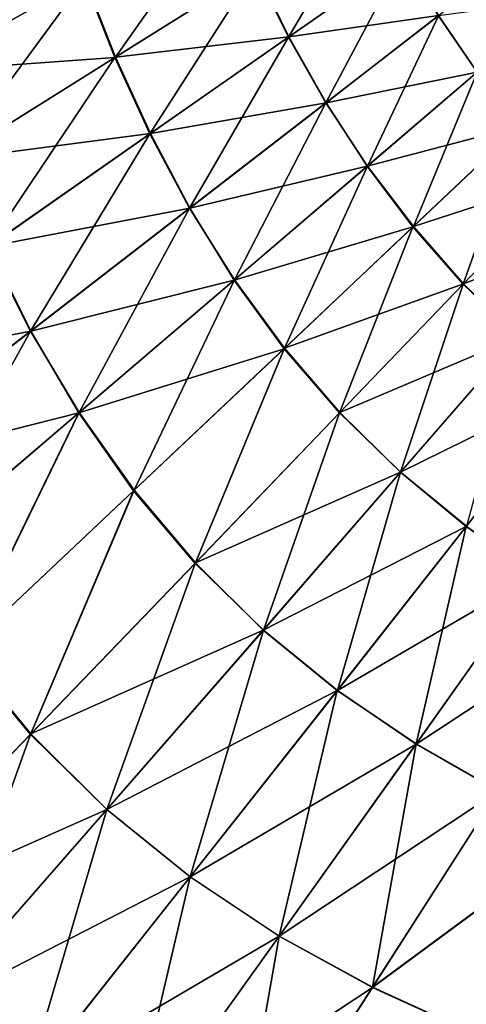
# Model space of a CAD drawing. Header units: millimetres. Extents: x -139 to 106, y -8 to 139.
# Tile 325 of 459: x 38.36 to 41.18, y 91.6 to 97.8. Entities that reach past the tile are written whole.
import ezdxf

# ---------------------------------------------------------------- set-up
doc = ezdxf.new("R2010")
doc.units = ezdxf.units.MM
doc.header["$LTSCALE"] = 53.842063
doc.layers.add('88', color=7, linetype='CONTINUOUS')

msp = doc.modelspace()

# ---------------------------------------------------------------- linework, layer by layer
at = {"layer": '88', "color": 8, "linetype": 'CONTINUOUS'}
for points in [[(37.5589, 98.0375, -12.2932), (38.6037, 98.5529, -10.7498), (37.7352, 97.4722, -12.3079), (37.5589, 98.0375, -12.2932)], [(37.7352, 97.4722, -12.3079), (38.6037, 98.5529, -10.7498), (38.7743, 98.0527, -10.7633), (37.7352, 97.4722, -12.3079)], [(38.7743, 98.0527, -10.7633), (39.6654, 98.5502, -9.1215), (38.9682, 97.561, -10.7767), (38.7743, 98.0527, -10.7633)], [(38.9682, 97.561, -10.7767), (39.6654, 98.5502, -9.1215), (39.8516, 98.1143, -9.1334), (38.9682, 97.561, -10.7767)], [(40.5788, 98.5695, 7.4157), (39.8477, 98.1118, 9.1415), (40.0572, 97.686, 9.1528), (40.5788, 98.5695, 7.4157)], [(40.779, 98.1894, 7.4251), (40.5788, 98.5695, 7.4157), (40.0572, 97.686, 9.1528), (40.779, 98.1894, 7.4251)], [(41.5562, 98.2506, 5.6349), (41.0013, 97.8212, 7.4327), (41.2462, 97.4664, 7.4398), (41.5562, 98.2506, 5.6349)], [(40.0605, 97.6883, -9.1461), (39.8516, 98.1143, -9.1334), (40.7816, 98.1912, -7.418), (40.0605, 97.6883, -9.1461)], [(40.779, 98.1894, 7.4251), (40.0572, 97.686, 9.1528), (40.2925, 97.273, 9.1623), (40.779, 98.1894, 7.4251)], [(40.0605, 97.6883, -9.1461), (40.7816, 98.1912, -7.418), (41.0023, 97.822, -7.4302), (40.0605, 97.6883, -9.1461)], [(41.0013, 97.8212, 7.4327), (40.779, 98.1894, 7.4251), (40.2925, 97.273, 9.1623), (41.0013, 97.8212, 7.4327)], [(39.8477, 98.1118, 9.1415), (38.7701, 98.0505, 10.7699), (38.9634, 97.5582, 10.7844), (39.8477, 98.1118, 9.1415)], [(39.8477, 98.1118, 9.1415), (38.9634, 97.5582, 10.7844), (39.1839, 97.077, 10.7972), (39.8477, 98.1118, 9.1415)], [(38.9682, 97.561, -10.7767), (39.8516, 98.1143, -9.1334), (40.0605, 97.6883, -9.1461), (38.9682, 97.561, -10.7767)], [(40.0572, 97.686, 9.1528), (39.8477, 98.1118, 9.1415), (39.1839, 97.077, 10.7972), (40.0572, 97.686, 9.1528)], [(38.7701, 98.0505, 10.7699), (37.5561, 98.0363, 12.2967), (37.7304, 97.4696, 12.3141), (38.7701, 98.0505, 10.7699)], [(38.7701, 98.0505, 10.7699), (37.7304, 97.4696, 12.3141), (38.9634, 97.5582, 10.7844), (38.7701, 98.0505, 10.7699)], [(37.7352, 97.4722, -12.3079), (38.7743, 98.0527, -10.7633), (37.9375, 96.9154, -12.3224), (37.7352, 97.4722, -12.3079)], [(37.9375, 96.9154, -12.3224), (38.7743, 98.0527, -10.7633), (38.9682, 97.561, -10.7767), (37.9375, 96.9154, -12.3224)], [(41.2453, 97.4656, -7.4425), (41.0023, 97.822, -7.4302), (41.7867, 97.9292, -5.6424), (41.2453, 97.4656, -7.4425)], [(40.2937, 97.2739, -9.1599), (40.0605, 97.6883, -9.1461), (41.0023, 97.822, -7.4302), (40.2937, 97.2739, -9.1599)], [(41.0013, 97.8212, 7.4327), (40.2925, 97.273, 9.1623), (40.5547, 96.8746, 9.1714), (41.0013, 97.8212, 7.4327)], [(40.2937, 97.2739, -9.1599), (41.0023, 97.822, -7.4302), (41.2453, 97.4656, -7.4425), (40.2937, 97.2739, -9.1599)], [(41.2462, 97.4664, 7.4398), (41.0013, 97.8212, 7.4327), (40.5547, 96.8746, 9.1714), (41.2462, 97.4664, 7.4398)], [(39.1878, 97.0797, -10.7908), (38.9682, 97.561, -10.7767), (40.0605, 97.6883, -9.1461), (39.1878, 97.0797, -10.7908)], [(40.0572, 97.686, 9.1528), (39.1839, 97.077, 10.7972), (39.4345, 96.6097, 10.8083), (40.0572, 97.686, 9.1528)], [(39.1878, 97.0797, -10.7908), (40.0605, 97.6883, -9.1461), (40.2937, 97.2739, -9.1599), (39.1878, 97.0797, -10.7908)], [(40.2925, 97.273, 9.1623), (40.0572, 97.686, 9.1528), (39.4345, 96.6097, 10.8083), (40.2925, 97.273, 9.1623)], [(38.9634, 97.5582, 10.7844), (37.7304, 97.4696, 12.3141), (37.9319, 96.9121, 12.3296), (38.9634, 97.5582, 10.7844)], [(38.9634, 97.5582, 10.7844), (37.9319, 96.9121, 12.3296), (38.1646, 96.3664, 12.3434), (38.9634, 97.5582, 10.7844)], [(37.9375, 96.9154, -12.3224), (38.9682, 97.561, -10.7767), (39.1878, 97.0797, -10.7908), (37.9375, 96.9154, -12.3224)], [(39.1839, 97.077, 10.7972), (38.9634, 97.5582, 10.7844), (38.1646, 96.3664, 12.3434), (39.1839, 97.077, 10.7972)], [(40.5536, 96.8737, -9.1739), (40.2937, 97.2739, -9.1599), (41.2453, 97.4656, -7.4425), (40.5536, 96.8737, -9.1739)], [(40.5536, 96.8737, -9.1739), (41.2453, 97.4656, -7.4425), (41.5115, 97.1252, -7.4543), (40.5536, 96.8737, -9.1739)], [(41.2462, 97.4664, 7.4398), (40.5547, 96.8746, 9.1714), (40.844, 96.4942, 9.1817), (41.2462, 97.4664, 7.4398)], [(41.5135, 97.1271, 7.4482), (41.2462, 97.4664, 7.4398), (40.844, 96.4942, 9.1817), (41.5135, 97.1271, 7.4482)], [(39.436, 96.6107, -10.806), (39.1878, 97.0797, -10.7908), (40.2937, 97.2739, -9.1599), (39.436, 96.6107, -10.806)], [(40.2925, 97.273, 9.1623), (39.4345, 96.6097, 10.8083), (39.7173, 96.1587, 10.8189), (40.2925, 97.273, 9.1623)], [(39.436, 96.6107, -10.806), (40.2937, 97.2739, -9.1599), (40.5536, 96.8737, -9.1739), (39.436, 96.6107, -10.806)], [(40.5547, 96.8746, 9.1714), (40.2925, 97.273, 9.1623), (39.7173, 96.1587, 10.8189), (40.5547, 96.8746, 9.1714)], [(40.8415, 96.4918, -9.1876), (40.5536, 96.8737, -9.1739), (41.5115, 97.1252, -7.4543), (40.8415, 96.4918, -9.1876)], [(40.8415, 96.4918, -9.1876), (41.5115, 97.1252, -7.4543), (41.1583, 96.1328, -9.201), (40.8415, 96.4918, -9.1876)], [(41.5135, 97.1271, 7.4482), (40.844, 96.4942, 9.1817), (41.8028, 96.8056, 7.4603), (41.5135, 97.1271, 7.4482)], [(41.1583, 96.1328, -9.201), (41.5115, 97.1252, -7.4543), (41.8012, 96.8039, -7.4654), (41.1583, 96.1328, -9.201)], [(38.1692, 96.3694, -12.3374), (37.9375, 96.9154, -12.3224), (39.1878, 97.0797, -10.7908), (38.1692, 96.3694, -12.3374)], [(39.1839, 97.077, 10.7972), (38.1646, 96.3664, 12.3434), (38.4327, 95.8356, 12.3555), (39.1839, 97.077, 10.7972)], [(38.1692, 96.3694, -12.3374), (39.1878, 97.0797, -10.7908), (39.436, 96.6107, -10.806), (38.1692, 96.3694, -12.3374)], [(39.4345, 96.6097, 10.8083), (39.1839, 97.077, 10.7972), (38.4327, 95.8356, 12.3555), (39.4345, 96.6097, 10.8083)], [(39.7161, 96.1575, -10.8213), (39.436, 96.6107, -10.806), (40.5536, 96.8737, -9.1739), (39.7161, 96.1575, -10.8213)], [(39.7161, 96.1575, -10.8213), (40.5536, 96.8737, -9.1739), (40.8415, 96.4918, -9.1876), (39.7161, 96.1575, -10.8213)], [(40.5547, 96.8746, 9.1714), (39.7173, 96.1587, 10.8189), (40.033, 95.7285, 10.8309), (40.5547, 96.8746, 9.1714)], [(40.844, 96.4942, 9.1817), (40.5547, 96.8746, 9.1714), (40.033, 95.7285, 10.8309), (40.844, 96.4942, 9.1817)], [(41.8028, 96.8056, 7.4603), (40.844, 96.4942, 9.1817), (41.1602, 96.1349, 9.1961), (41.8028, 96.8056, 7.4603)], [(41.1583, 96.1328, -9.201), (41.8012, 96.8039, -7.4654), (41.5034, 95.8, -9.215), (41.1583, 96.1328, -9.201)], [(41.8028, 96.8056, 7.4603), (41.1602, 96.1349, 9.1961), (42.1138, 96.5041, 7.4767), (41.8028, 96.8056, 7.4603)], [(38.4344, 95.8368, -12.3534), (38.1692, 96.3694, -12.3374), (39.436, 96.6107, -10.806), (38.4344, 95.8368, -12.3534)], [(39.4345, 96.6097, 10.8083), (38.4327, 95.8356, 12.3555), (38.7391, 95.3232, 12.3672), (39.4345, 96.6097, 10.8083)], [(38.4344, 95.8368, -12.3534), (39.436, 96.6107, -10.806), (39.7161, 96.1575, -10.8213), (38.4344, 95.8368, -12.3534)], [(39.7173, 96.1587, 10.8189), (39.4345, 96.6097, 10.8083), (38.7391, 95.3232, 12.3672), (39.7173, 96.1587, 10.8189)], [(40.844, 96.4942, 9.1817), (40.033, 95.7285, 10.8309), (41.1602, 96.1349, 9.1961), (40.844, 96.4942, 9.1817)], [(42.1138, 96.5041, 7.4767), (41.1602, 96.1349, 9.1961), (41.5033, 95.7999, 9.2151), (42.1138, 96.5041, 7.4767)], [(40.0301, 95.7256, -10.8365), (39.7161, 96.1575, -10.8213), (40.8415, 96.4918, -9.1876), (40.0301, 95.7256, -10.8365)], [(40.0301, 95.7256, -10.8365), (40.8415, 96.4918, -9.1876), (40.3794, 95.321, -10.8517), (40.0301, 95.7256, -10.8365)], [(40.3794, 95.321, -10.8517), (40.8415, 96.4918, -9.1876), (41.1583, 96.1328, -9.201), (40.3794, 95.321, -10.8517)], [(37.0102, 95.5614, -13.7707), (38.1692, 96.3694, -12.3374), (38.4344, 95.8368, -12.3534), (37.0102, 95.5614, -13.7707)], [(38.4327, 95.8356, 12.3555), (38.1646, 96.3664, 12.3434), (37.2923, 94.9552, 13.7889), (38.4327, 95.8356, 12.3555)], [(38.7377, 95.3219, -12.3694), (38.4344, 95.8368, -12.3534), (39.7161, 96.1575, -10.8213), (38.7377, 95.3219, -12.3694)], [(38.7377, 95.3219, -12.3694), (39.7161, 96.1575, -10.8213), (40.0301, 95.7256, -10.8365), (38.7377, 95.3219, -12.3694)], [(39.7173, 96.1587, 10.8189), (38.7391, 95.3232, 12.3672), (39.0852, 94.835, 12.3804), (39.7173, 96.1587, 10.8189)], [(40.033, 95.7285, 10.8309), (39.7173, 96.1587, 10.8189), (39.0852, 94.835, 12.3804), (40.033, 95.7285, 10.8309)], [(41.1602, 96.1349, 9.1961), (40.033, 95.7285, 10.8309), (40.3817, 95.3235, 10.8471), (41.1602, 96.1349, 9.1961)], [(40.3794, 95.321, -10.8517), (41.1583, 96.1328, -9.201), (40.7638, 94.9483, -10.8683), (40.3794, 95.321, -10.8517)], [(41.1602, 96.1349, 9.1961), (40.3817, 95.3235, 10.8471), (41.5033, 95.7999, 9.2151), (41.1602, 96.1349, 9.1961)], [(40.7638, 94.9483, -10.8683), (41.1583, 96.1328, -9.201), (41.5034, 95.8, -9.215), (40.7638, 94.9483, -10.8683)], [(37.2943, 94.9565, -13.7868), (37.0102, 95.5614, -13.7707), (38.4344, 95.8368, -12.3534), (37.2943, 94.9565, -13.7868)], [(38.4327, 95.8356, 12.3555), (37.2923, 94.9552, 13.7889), (37.6251, 94.3729, 13.8011), (38.4327, 95.8356, 12.3555)], [(37.2943, 94.9565, -13.7868), (38.4344, 95.8368, -12.3534), (38.7377, 95.3219, -12.3694), (37.2943, 94.9565, -13.7868)], [(38.7391, 95.3232, 12.3672), (38.4327, 95.8356, 12.3555), (37.6251, 94.3729, 13.8011), (38.7391, 95.3232, 12.3672)], [(41.5033, 95.7999, 9.2151), (40.3817, 95.3235, 10.8471), (40.7636, 94.9482, 10.8683), (41.5033, 95.7999, 9.2151)], [(41.5033, 95.7999, 9.2151), (40.7636, 94.9482, 10.8683), (41.8722, 95.4932, 9.2332), (41.5033, 95.7999, 9.2151)], [(40.7638, 94.9483, -10.8683), (41.5034, 95.8, -9.215), (41.1778, 94.6081, -10.8877), (40.7638, 94.9483, -10.8683)], [(39.0819, 94.8317, -12.3856), (38.7377, 95.3219, -12.3694), (40.0301, 95.7256, -10.8365), (39.0819, 94.8317, -12.3856)], [(39.0819, 94.8317, -12.3856), (40.0301, 95.7256, -10.8365), (39.4691, 94.374, -12.4023), (39.0819, 94.8317, -12.3856)], [(40.033, 95.7285, 10.8309), (39.0852, 94.835, 12.3804), (39.4717, 94.3769, 12.398), (40.033, 95.7285, 10.8309)], [(39.4691, 94.374, -12.4023), (40.0301, 95.7256, -10.8365), (40.3794, 95.321, -10.8517), (39.4691, 94.374, -12.4023)], [(40.3817, 95.3235, 10.8471), (40.033, 95.7285, 10.8309), (39.4717, 94.3769, 12.398), (40.3817, 95.3235, 10.8471)], [(41.8722, 95.4932, 9.2332), (40.7636, 94.9482, 10.8683), (41.1771, 94.6073, 10.8889), (41.8722, 95.4932, 9.2332)], [(41.8722, 95.4932, 9.2332), (41.1771, 94.6073, 10.8889), (41.6165, 94.3027, 10.9078), (41.8722, 95.4932, 9.2332)], [(37.6235, 94.3714, -13.8031), (37.2943, 94.9565, -13.7868), (38.7377, 95.3219, -12.3694), (37.6235, 94.3714, -13.8031)], [(37.6235, 94.3714, -13.8031), (38.7377, 95.3219, -12.3694), (38.0017, 93.8151, -13.8197), (37.6235, 94.3714, -13.8031)], [(38.7391, 95.3232, 12.3672), (37.6251, 94.3729, 13.8011), (38.0055, 93.8188, 13.8149), (38.7391, 95.3232, 12.3672)], [(38.0017, 93.8151, -13.8197), (38.7377, 95.3219, -12.3694), (39.0819, 94.8317, -12.3856), (38.0017, 93.8151, -13.8197)], [(39.0852, 94.835, 12.3804), (38.7391, 95.3232, 12.3672), (38.0055, 93.8188, 13.8149), (39.0852, 94.835, 12.3804)], [(39.4691, 94.374, -12.4023), (40.3794, 95.321, -10.8517), (39.8991, 93.9548, -12.4208), (39.4691, 94.374, -12.4023)], [(40.3817, 95.3235, 10.8471), (39.4717, 94.3769, 12.398), (40.7636, 94.9482, 10.8683), (40.3817, 95.3235, 10.8471)], [(39.8991, 93.9548, -12.4208), (40.3794, 95.321, -10.8517), (40.7638, 94.9483, -10.8683), (39.8991, 93.9548, -12.4208)], [(40.7636, 94.9482, 10.8683), (39.4717, 94.3769, 12.398), (39.8989, 93.9547, 12.4209), (40.7636, 94.9482, 10.8683)], [(40.7636, 94.9482, 10.8683), (39.8989, 93.9547, 12.4209), (41.1771, 94.6073, 10.8889), (40.7636, 94.9482, 10.8683)], [(39.8991, 93.9548, -12.4208), (40.7638, 94.9483, -10.8683), (40.3652, 93.5752, -12.4424), (39.8991, 93.9548, -12.4208)], [(40.3652, 93.5752, -12.4424), (40.7638, 94.9483, -10.8683), (41.1778, 94.6081, -10.8877), (40.3652, 93.5752, -12.4424)], [(38.0017, 93.8151, -13.8197), (39.0819, 94.8317, -12.3856), (38.4317, 93.2972, -13.8373), (38.0017, 93.8151, -13.8197)], [(39.0852, 94.835, 12.3804), (38.0055, 93.8188, 13.8149), (38.4346, 93.3005, 13.8334), (39.0852, 94.835, 12.3804)], [(38.4317, 93.2972, -13.8373), (39.0819, 94.8317, -12.3856), (39.4691, 94.374, -12.4023), (38.4317, 93.2972, -13.8373)], [(39.4717, 94.3769, 12.398), (39.0852, 94.835, 12.3804), (38.4346, 93.3005, 13.8334), (39.4717, 94.3769, 12.398)], [(41.1771, 94.6073, 10.8889), (39.8989, 93.9547, 12.4209), (40.3643, 93.5744, 12.4435), (41.1771, 94.6073, 10.8889)], [(41.1771, 94.6073, 10.8889), (40.3643, 93.5744, 12.4435), (40.8609, 93.2379, 12.4646), (41.1771, 94.6073, 10.8889)], [(40.3652, 93.5752, -12.4424), (41.1778, 94.6081, -10.8877), (41.6163, 94.3021, -10.9088), (40.3652, 93.5752, -12.4424)], [(41.6165, 94.3027, 10.9078), (41.1771, 94.6073, 10.8889), (40.8609, 93.2379, 12.4646), (41.6165, 94.3027, 10.9078)], [(38.4317, 93.2972, -13.8373), (39.4691, 94.374, -12.4023), (38.9135, 92.8254, -13.8573), (38.4317, 93.2972, -13.8373)], [(39.4717, 94.3769, 12.398), (38.4346, 93.3005, 13.8334), (39.8989, 93.9547, 12.4209), (39.4717, 94.3769, 12.398)], [(38.9135, 92.8254, -13.8573), (39.4691, 94.374, -12.4023), (39.8991, 93.9548, -12.4208), (38.9135, 92.8254, -13.8573)], [(40.8606, 93.2372, -12.4655), (40.3652, 93.5752, -12.4424), (41.6163, 94.3021, -10.9088), (40.8606, 93.2372, -12.4655)], [(40.8606, 93.2372, -12.4655), (41.6163, 94.3021, -10.9088), (42.0744, 94.031, -10.9302), (40.8606, 93.2372, -12.4655)], [(41.6165, 94.3027, 10.9078), (40.8609, 93.2379, 12.4646), (41.3799, 92.9435, 12.4865), (41.6165, 94.3027, 10.9078)], [(41.3788, 92.9414, -12.4892), (40.8606, 93.2372, -12.4655), (42.0744, 94.031, -10.9302), (41.3788, 92.9414, -12.4892)], [(39.8989, 93.9547, 12.4209), (38.4346, 93.3005, 13.8334), (38.9132, 92.8253, 13.8574), (39.8989, 93.9547, 12.4209)], [(39.8989, 93.9547, 12.4209), (38.9132, 92.8253, 13.8574), (40.3643, 93.5744, 12.4435), (39.8989, 93.9547, 12.4209)], [(38.9135, 92.8254, -13.8573), (39.8991, 93.9548, -12.4208), (39.4388, 92.4014, -13.8805), (38.9135, 92.8254, -13.8573)], [(39.4388, 92.4014, -13.8805), (39.8991, 93.9548, -12.4208), (40.3652, 93.5752, -12.4424), (39.4388, 92.4014, -13.8805)], [(37.272, 92.0963, -15.1425), (38.0017, 93.8151, -13.8197), (38.4317, 93.2972, -13.8373), (37.272, 92.0963, -15.1425)], [(38.4346, 93.3005, 13.8334), (38.0055, 93.8188, 13.8149), (37.2753, 92.0999, 15.1389), (38.4346, 93.3005, 13.8334)], [(40.3643, 93.5744, 12.4435), (38.9132, 92.8253, 13.8574), (39.4378, 92.4004, 13.8815), (40.3643, 93.5744, 12.4435)], [(40.3643, 93.5744, 12.4435), (39.4378, 92.4004, 13.8815), (39.9993, 92.0283, 13.9044), (40.3643, 93.5744, 12.4435)], [(39.4388, 92.4014, -13.8805), (40.3652, 93.5752, -12.4424), (40.8606, 93.2372, -12.4655), (39.4388, 92.4014, -13.8805)], [(40.8609, 93.2379, 12.4646), (40.3643, 93.5744, 12.4435), (39.9993, 92.0283, 13.9044), (40.8609, 93.2379, 12.4646)], [(37.272, 92.0963, -15.1425), (38.4317, 93.2972, -13.8373), (37.8114, 91.5661, -15.1633), (37.272, 92.0963, -15.1425)], [(38.4346, 93.3005, 13.8334), (37.2753, 92.0999, 15.1389), (38.9132, 92.8253, 13.8574), (38.4346, 93.3005, 13.8334)], [(37.8114, 91.5661, -15.1633), (38.4317, 93.2972, -13.8373), (38.9135, 92.8254, -13.8573), (37.8114, 91.5661, -15.1633)], [(39.999, 92.0275, -13.9052), (39.4388, 92.4014, -13.8805), (40.8606, 93.2372, -12.4655), (39.999, 92.0275, -13.9052)], [(39.999, 92.0275, -13.9052), (40.8606, 93.2372, -12.4655), (41.3788, 92.9414, -12.4892), (39.999, 92.0275, -13.9052)], [(40.8609, 93.2379, 12.4646), (39.9993, 92.0283, 13.9044), (40.587, 91.7066, 13.9282), (40.8609, 93.2379, 12.4646)], [(41.3799, 92.9435, 12.4865), (40.8609, 93.2379, 12.4646), (40.587, 91.7066, 13.9282), (41.3799, 92.9435, 12.4865)], [(40.5857, 91.7043, -13.9306), (39.999, 92.0275, -13.9052), (41.3788, 92.9414, -12.4892), (40.5857, 91.7043, -13.9306)], [(40.5857, 91.7043, -13.9306), (41.3788, 92.9414, -12.4892), (41.9155, 92.6851, -12.5116), (40.5857, 91.7043, -13.9306)], [(41.3799, 92.9435, 12.4865), (40.587, 91.7066, 13.9282), (41.9163, 92.6867, 12.5095), (41.3799, 92.9435, 12.4865)], [(38.9132, 92.8253, 13.8574), (37.2753, 92.0999, 15.1389), (37.8111, 91.566, 15.1634), (38.9132, 92.8253, 13.8574)], [(38.9132, 92.8253, 13.8574), (37.8111, 91.566, 15.1634), (39.4378, 92.4004, 13.8815), (38.9132, 92.8253, 13.8574)], [(37.8114, 91.5661, -15.1633), (38.9135, 92.8254, -13.8573), (38.4027, 91.0931, -15.1875), (37.8114, 91.5661, -15.1633)], [(38.4027, 91.0931, -15.1875), (38.9135, 92.8254, -13.8573), (39.4388, 92.4014, -13.8805), (38.4027, 91.0931, -15.1875)], [(41.1935, 91.4277, -13.9549), (40.5857, 91.7043, -13.9306), (41.9155, 92.6851, -12.5116), (41.1935, 91.4277, -13.9549)], [(41.9163, 92.6867, 12.5095), (40.587, 91.7066, 13.9282), (41.1943, 91.4295, 13.9529), (41.9163, 92.6867, 12.5095)], [(39.4378, 92.4004, 13.8815), (37.8111, 91.566, 15.1634), (38.4017, 91.092, 15.1884), (39.4378, 92.4004, 13.8815)], [(39.4378, 92.4004, 13.8815), (38.4017, 91.092, 15.1884), (39.0358, 90.6807, 15.2125), (39.4378, 92.4004, 13.8815)], [(38.4027, 91.0931, -15.1875), (39.4388, 92.4014, -13.8805), (39.999, 92.0275, -13.9052), (38.4027, 91.0931, -15.1875)], [(39.9993, 92.0283, 13.9044), (39.4378, 92.4004, 13.8815), (39.0358, 90.6807, 15.2125), (39.9993, 92.0283, 13.9044)], [(39.0353, 90.6799, -15.2133), (38.4027, 91.0931, -15.1875), (39.999, 92.0275, -13.9052), (39.0353, 90.6799, -15.2133)], [(39.0353, 90.6799, -15.2133), (39.999, 92.0275, -13.9052), (40.5857, 91.7043, -13.9306), (39.0353, 90.6799, -15.2133)], [(39.9993, 92.0283, 13.9044), (39.0358, 90.6807, 15.2125), (39.7001, 90.3294, 15.2376), (39.9993, 92.0283, 13.9044)], [(40.587, 91.7066, 13.9282), (39.9993, 92.0283, 13.9044), (39.7001, 90.3294, 15.2376), (40.587, 91.7066, 13.9282)], [(39.6986, 90.3269, -15.2398), (39.0353, 90.6799, -15.2133), (40.5857, 91.7043, -13.9306), (39.6986, 90.3269, -15.2398)], [(39.6986, 90.3269, -15.2398), (40.5857, 91.7043, -13.9306), (41.1935, 91.4277, -13.9549), (39.6986, 90.3269, -15.2398)], [(40.587, 91.7066, 13.9282), (39.7001, 90.3294, 15.2376), (41.1943, 91.4295, 13.9529), (40.587, 91.7066, 13.9282)]]:
    msp.add_3dface(points, dxfattribs=at)

doc.saveas('drawing.dxf')
